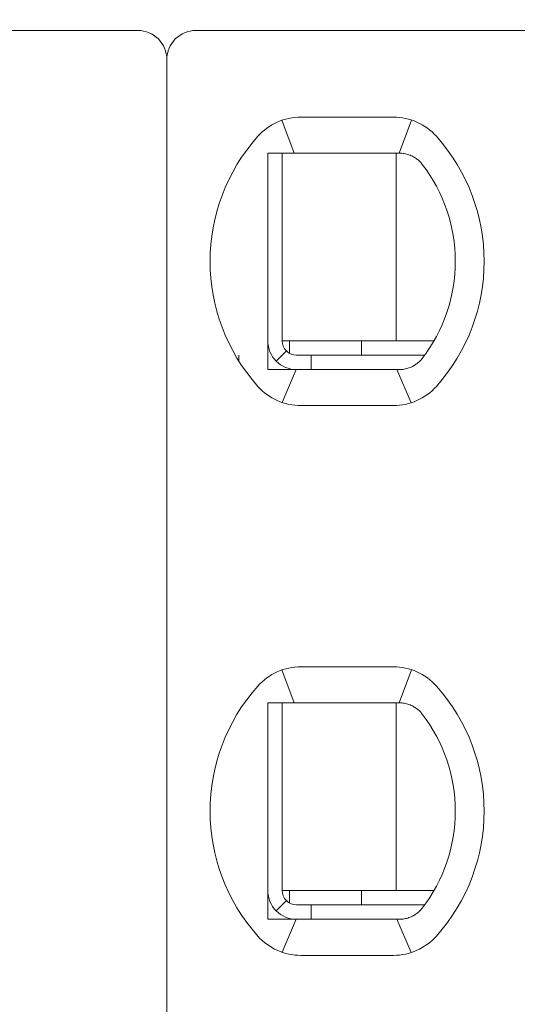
# Model space of a CAD drawing. Header units: millimetres. Extents: x -1114 to 1396, y -630 to 631.
# Tile 732 of 780: x 457.68 to 461.13, y 452.19 to 459.02. Entities that reach past the tile are written whole.
import ezdxf

# ---------------------------------------------------------------- set-up
doc = ezdxf.new("R2010")
doc.units = ezdxf.units.MM
doc.header["$MEASUREMENT"] = 0

msp = doc.modelspace()

# ---------------------------------------------------------------- linework, layer by layer
at = {"lineweight": 18}
for points, knots in [([(1038.9843, -629.7647), (1038.9843, -629.7647), (-1111.4882, -629.7647), (-1111.4882, -629.7647), (-1111.4882, -629.7647), (-1111.4882, -629.7647), (-1111.4882, 630.7883), (-1111.4882, 630.7883), (-1111.4882, 630.7883), (-1111.4882, 630.7883), (1038.9843, 630.7883), (1038.9843, 630.7883)], [0, 0, 0, 0, 0.333333, 0.333333, 0.333333, 0.333333, 0.666667, 0.666667, 0.666667, 0.666667, 1, 1, 1, 1]), ([(458.7044, 458.7434), (458.7044, 458.7964), (458.6834, 458.8473), (458.6458, 458.8848), (458.6458, 458.8848), (458.6083, 458.9223), (458.5575, 458.9434), (458.5044, 458.9434)], [0, 0, 0, 0, 0.5, 0.5, 0.5, 0.5, 1, 1, 1, 1]), ([(458.9044, 458.9434), (458.8514, 458.9434), (458.8005, 458.9223), (458.763, 458.8848), (458.763, 458.8848), (458.7255, 458.8473), (458.7044, 458.7964), (458.7044, 458.7434)], [0, 0, 0, 0, 0.5, 0.5, 0.5, 0.5, 1, 1, 1, 1]), ([(459.4659, 458.0934), (459.4591, 458.0934), (459.4523, 458.0934), (459.4455, 458.0934), (459.4455, 458.0934), (459.4387, 458.0934), (459.4319, 458.0934), (459.425, 458.0934), (459.425, 458.0934), (459.4182, 458.0934), (459.4113, 458.0934), (459.4044, 458.0934)], [0, 0, 0, 0, 0.333333, 0.333333, 0.333333, 0.333333, 0.666667, 0.666667, 0.666667, 0.666667, 1, 1, 1, 1]), ([(459.4044, 458.0934), (459.4044, 458.0424), (459.4044, 457.99), (459.4044, 457.935), (459.4044, 457.935), (459.4044, 457.9076), (459.4044, 457.8795), (459.4044, 457.8505), (459.4044, 457.8505), (459.4044, 457.8361), (459.4044, 457.8214), (459.4044, 457.8065), (459.4044, 457.8065), (459.4044, 457.7915), (459.4044, 457.7764), (459.4044, 457.761), (459.4044, 457.761), (459.4044, 457.7302), (459.4044, 457.6987), (459.4044, 457.666), (459.4044, 457.666), (459.4044, 457.6333), (459.4044, 457.5994), (459.4044, 457.5641), (459.4044, 457.5641), (459.4044, 457.5464), (459.4044, 457.5285), (459.4044, 457.5104), (459.4044, 457.5104), (459.4044, 457.4923), (459.4044, 457.474), (459.4044, 457.4555), (459.4044, 457.4555), (459.4044, 457.437), (459.4044, 457.4182), (459.4044, 457.3993), (459.4044, 457.3993), (459.4044, 457.3803), (459.4044, 457.3611), (459.4044, 457.342), (459.4044, 457.342), (459.4044, 457.304), (459.4044, 457.2665), (459.4044, 457.2294), (459.4044, 457.2294), (459.4044, 457.2201), (459.4044, 457.2109), (459.4044, 457.2017), (459.4044, 457.2017), (459.4044, 457.1925), (459.4044, 457.1833), (459.4044, 457.1741), (459.4044, 457.1741), (459.4044, 457.1559), (459.4044, 457.1381), (459.4044, 457.1206), (459.4044, 457.1206), (459.4044, 457.0857), (459.4044, 457.052), (459.4044, 457.0194), (459.4044, 457.0194), (459.4044, 457.0031), (459.4044, 456.987), (459.4044, 456.9711), (459.4044, 456.9711), (459.4044, 456.9553), (459.4044, 456.9396), (459.4044, 456.9243), (459.4044, 456.9243), (459.4044, 456.8936), (459.4044, 456.864), (459.4044, 456.8353), (459.4044, 456.8353), (459.4044, 456.8065), (459.4044, 456.7785), (459.4044, 456.7512), (459.4044, 456.7512), (459.4044, 456.6965), (459.4044, 456.6442), (459.4044, 456.5934)], [0, 0, 0, 0, 0.05, 0.05, 0.05, 0.05, 0.1, 0.1, 0.1, 0.1, 0.15, 0.15, 0.15, 0.15, 0.2, 0.2, 0.2, 0.2, 0.25, 0.25, 0.25, 0.25, 0.3, 0.3, 0.3, 0.3, 0.35, 0.35, 0.35, 0.35, 0.4, 0.4, 0.4, 0.4, 0.45, 0.45, 0.45, 0.45, 0.5, 0.5, 0.5, 0.5, 0.55, 0.55, 0.55, 0.55, 0.6, 0.6, 0.6, 0.6, 0.65, 0.65, 0.65, 0.65, 0.7, 0.7, 0.7, 0.7, 0.75, 0.75, 0.75, 0.75, 0.8, 0.8, 0.8, 0.8, 0.85, 0.85, 0.85, 0.85, 0.9, 0.9, 0.9, 0.9, 0.95, 0.95, 0.95, 0.95, 1, 1, 1, 1]), ([(459.6336, 458.0934), (459.6285, 458.0934), (459.6232, 458.0934), (459.618, 458.0934), (459.618, 458.0934), (459.6127, 458.0934), (459.6074, 458.0934), (459.602, 458.0934), (459.602, 458.0934), (459.5966, 458.0934), (459.5911, 458.0934), (459.5855, 458.0934), (459.5855, 458.0934), (459.5798, 458.0934), (459.574, 458.0934), (459.568, 458.0934), (459.568, 458.0934), (459.562, 458.0934), (459.5559, 458.0934), (459.5496, 458.0934), (459.5496, 458.0934), (459.5434, 458.0934), (459.5369, 458.0934), (459.5303, 458.0934), (459.5303, 458.0934), (459.5238, 458.0934), (459.517, 458.0934), (459.5101, 458.0934), (459.5101, 458.0934), (459.5031, 458.0934), (459.496, 458.0934), (459.4886, 458.0934), (459.4886, 458.0934), (459.4813, 458.0934), (459.4737, 458.0934), (459.4659, 458.0934)], [0, 0, 0, 0, 0.111111, 0.111111, 0.111111, 0.111111, 0.222222, 0.222222, 0.222222, 0.222222, 0.333333, 0.333333, 0.333333, 0.333333, 0.444444, 0.444444, 0.444444, 0.444444, 0.555556, 0.555556, 0.555556, 0.555556, 0.666667, 0.666667, 0.666667, 0.666667, 0.777778, 0.777778, 0.777778, 0.777778, 0.888889, 0.888889, 0.888889, 0.888889, 1, 1, 1, 1]), ([(460.2752, 458.0934), (460.2797, 458.0934), (460.2842, 458.0934), (460.2888, 458.0934), (460.2888, 458.0934), (460.2934, 458.0934), (460.2981, 458.0934), (460.3027, 458.0934), (460.3027, 458.0934), (460.3074, 458.0934), (460.3121, 458.0934), (460.3168, 458.0934)], [0, 0, 0, 0, 0.333333, 0.333333, 0.333333, 0.333333, 0.666667, 0.666667, 0.666667, 0.666667, 1, 1, 1, 1]), ([(460.3168, 458.0934), (460.3281, 458.0934), (460.3393, 458.0924), (460.3504, 458.0905), (460.3504, 458.0905), (460.3615, 458.0886), (460.3725, 458.0858), (460.3832, 458.082), (460.3832, 458.082), (460.3939, 458.0783), (460.4044, 458.0736), (460.4145, 458.0679)], [0, 0, 0, 0, 0.333333, 0.333333, 0.333333, 0.333333, 0.666667, 0.666667, 0.666667, 0.666667, 1, 1, 1, 1]), ([(460.4145, 458.0679), (460.4227, 458.0633), (460.4305, 458.0582), (460.4378, 458.0526), (460.4378, 458.0526), (460.4452, 458.047), (460.452, 458.0411), (460.4582, 458.0348), (460.4582, 458.0348), (460.4644, 458.0286), (460.47, 458.0222), (460.4751, 458.0156)], [0, 0, 0, 0, 0.333333, 0.333333, 0.333333, 0.333333, 0.666667, 0.666667, 0.666667, 0.666667, 1, 1, 1, 1]), ([(459.4044, 456.7934), (459.4044, 456.7403), (459.4255, 456.6895), (459.463, 456.652), (459.463, 456.652), (459.5005, 456.6144), (459.5514, 456.5934), (459.6044, 456.5934)], [0, 0, 0, 0, 0.5, 0.5, 0.5, 0.5, 1, 1, 1, 1]), ([(459.5044, 456.7934), (459.5044, 456.7669), (459.515, 456.7414), (459.5337, 456.7227), (459.5337, 456.7227), (459.5525, 456.7039), (459.5779, 456.6934), (459.6044, 456.6934)], [0, 0, 0, 0, 0.5, 0.5, 0.5, 0.5, 1, 1, 1, 1]), ([(460.4751, 456.6712), (460.4698, 456.6643), (460.464, 456.6576), (460.4577, 456.6514), (460.4577, 456.6514), (460.4514, 456.6451), (460.4446, 456.6393), (460.4374, 456.6338), (460.4374, 456.6338), (460.4302, 456.6284), (460.4225, 456.6233), (460.4145, 456.6188)], [0, 0, 0, 0, 0.333333, 0.333333, 0.333333, 0.333333, 0.666667, 0.666667, 0.666667, 0.666667, 1, 1, 1, 1]), ([(459.4044, 456.5934), (459.4113, 456.5934), (459.4182, 456.5934), (459.425, 456.5934), (459.425, 456.5934), (459.4319, 456.5934), (459.4387, 456.5934), (459.4455, 456.5934), (459.4455, 456.5934), (459.4523, 456.5934), (459.4591, 456.5934), (459.4659, 456.5934)], [0, 0, 0, 0, 0.333333, 0.333333, 0.333333, 0.333333, 0.666667, 0.666667, 0.666667, 0.666667, 1, 1, 1, 1]), ([(459.4659, 456.5934), (459.4737, 456.5934), (459.4813, 456.5934), (459.4886, 456.5934), (459.4886, 456.5934), (459.496, 456.5934), (459.5031, 456.5934), (459.5101, 456.5934), (459.5101, 456.5934), (459.517, 456.5934), (459.5238, 456.5934), (459.5303, 456.5934), (459.5303, 456.5934), (459.5369, 456.5934), (459.5434, 456.5934), (459.5496, 456.5934), (459.5496, 456.5934), (459.5559, 456.5934), (459.562, 456.5934), (459.568, 456.5934), (459.568, 456.5934), (459.574, 456.5934), (459.5798, 456.5934), (459.5854, 456.5934), (459.5854, 456.5934), (459.5911, 456.5934), (459.5966, 456.5934), (459.602, 456.5934), (459.602, 456.5934), (459.6074, 456.5934), (459.6127, 456.5934), (459.618, 456.5934), (459.618, 456.5934), (459.6232, 456.5934), (459.6284, 456.5934), (459.6336, 456.5934)], [0, 0, 0, 0, 0.111111, 0.111111, 0.111111, 0.111111, 0.222222, 0.222222, 0.222222, 0.222222, 0.333333, 0.333333, 0.333333, 0.333333, 0.444444, 0.444444, 0.444444, 0.444444, 0.555556, 0.555556, 0.555556, 0.555556, 0.666667, 0.666667, 0.666667, 0.666667, 0.777778, 0.777778, 0.777778, 0.777778, 0.888889, 0.888889, 0.888889, 0.888889, 1, 1, 1, 1]), ([(460.3168, 456.5934), (460.3121, 456.5934), (460.3074, 456.5934), (460.3027, 456.5934), (460.3027, 456.5934), (460.298, 456.5934), (460.2934, 456.5934), (460.2888, 456.5934), (460.2888, 456.5934), (460.2842, 456.5934), (460.2797, 456.5934), (460.2752, 456.5934)], [0, 0, 0, 0, 0.333333, 0.333333, 0.333333, 0.333333, 0.666667, 0.666667, 0.666667, 0.666667, 1, 1, 1, 1]), ([(460.4145, 456.6188), (460.4044, 456.6132), (460.3939, 456.6085), (460.3831, 456.6047), (460.3831, 456.6047), (460.3724, 456.6009), (460.3614, 456.5981), (460.3503, 456.5962), (460.3503, 456.5962), (460.3393, 456.5943), (460.328, 456.5934), (460.3168, 456.5934)], [0, 0, 0, 0, 0.333333, 0.333333, 0.333333, 0.333333, 0.666667, 0.666667, 0.666667, 0.666667, 1, 1, 1, 1]), ([(459.4044, 454.2834), (459.4112, 454.2834), (459.418, 454.2834), (459.4248, 454.2834), (459.4248, 454.2834), (459.4316, 454.2834), (459.4384, 454.2834), (459.4453, 454.2834), (459.4453, 454.2834), (459.4521, 454.2834), (459.459, 454.2834), (459.4659, 454.2834)], [0, 0, 0, 0, 0.333333, 0.333333, 0.333333, 0.333333, 0.666667, 0.666667, 0.666667, 0.666667, 1, 1, 1, 1]), ([(459.4044, 454.2834), (459.4044, 454.2324), (459.4044, 454.18), (459.4044, 454.125), (459.4044, 454.125), (459.4044, 454.0976), (459.4044, 454.0695), (459.4044, 454.0405), (459.4044, 454.0405), (459.4044, 454.0261), (459.4044, 454.0114), (459.4044, 453.9965), (459.4044, 453.9965), (459.4044, 453.9815), (459.4044, 453.9664), (459.4044, 453.951), (459.4044, 453.951), (459.4044, 453.9202), (459.4044, 453.8887), (459.4044, 453.856), (459.4044, 453.856), (459.4044, 453.8233), (459.4044, 453.7894), (459.4044, 453.7541), (459.4044, 453.7541), (459.4044, 453.7364), (459.4044, 453.7185), (459.4044, 453.7004), (459.4044, 453.7004), (459.4044, 453.6823), (459.4044, 453.664), (459.4044, 453.6455), (459.4044, 453.6455), (459.4044, 453.627), (459.4044, 453.6082), (459.4044, 453.5893), (459.4044, 453.5893), (459.4044, 453.5703), (459.4044, 453.5511), (459.4044, 453.532), (459.4044, 453.532), (459.4044, 453.494), (459.4044, 453.4565), (459.4044, 453.4194), (459.4044, 453.4194), (459.4044, 453.4101), (459.4044, 453.4009), (459.4044, 453.3917), (459.4044, 453.3917), (459.4044, 453.3825), (459.4044, 453.3733), (459.4044, 453.3641), (459.4044, 453.3641), (459.4044, 453.3459), (459.4044, 453.3281), (459.4044, 453.3106), (459.4044, 453.3106), (459.4044, 453.2757), (459.4044, 453.242), (459.4044, 453.2094), (459.4044, 453.2094), (459.4044, 453.1931), (459.4044, 453.177), (459.4044, 453.1611), (459.4044, 453.1611), (459.4044, 453.1453), (459.4044, 453.1296), (459.4044, 453.1143), (459.4044, 453.1143), (459.4044, 453.0836), (459.4044, 453.054), (459.4044, 453.0253), (459.4044, 453.0253), (459.4044, 452.9965), (459.4044, 452.9685), (459.4044, 452.9412), (459.4044, 452.9412), (459.4044, 452.8865), (459.4044, 452.8342), (459.4044, 452.7834)], [0, 0, 0, 0, 0.05, 0.05, 0.05, 0.05, 0.1, 0.1, 0.1, 0.1, 0.15, 0.15, 0.15, 0.15, 0.2, 0.2, 0.2, 0.2, 0.25, 0.25, 0.25, 0.25, 0.3, 0.3, 0.3, 0.3, 0.35, 0.35, 0.35, 0.35, 0.4, 0.4, 0.4, 0.4, 0.45, 0.45, 0.45, 0.45, 0.5, 0.5, 0.5, 0.5, 0.55, 0.55, 0.55, 0.55, 0.6, 0.6, 0.6, 0.6, 0.65, 0.65, 0.65, 0.65, 0.7, 0.7, 0.7, 0.7, 0.75, 0.75, 0.75, 0.75, 0.8, 0.8, 0.8, 0.8, 0.85, 0.85, 0.85, 0.85, 0.9, 0.9, 0.9, 0.9, 0.95, 0.95, 0.95, 0.95, 1, 1, 1, 1]), ([(459.6336, 454.2834), (459.6285, 454.2834), (459.6232, 454.2834), (459.618, 454.2834), (459.618, 454.2834), (459.6127, 454.2834), (459.6074, 454.2834), (459.602, 454.2834), (459.602, 454.2834), (459.5966, 454.2834), (459.5911, 454.2834), (459.5855, 454.2834), (459.5855, 454.2834), (459.5798, 454.2834), (459.574, 454.2834), (459.568, 454.2834), (459.568, 454.2834), (459.562, 454.2834), (459.5559, 454.2834), (459.5496, 454.2834), (459.5496, 454.2834), (459.5434, 454.2834), (459.5369, 454.2834), (459.5303, 454.2834), (459.5303, 454.2834), (459.5238, 454.2834), (459.517, 454.2834), (459.5101, 454.2834), (459.5101, 454.2834), (459.5031, 454.2834), (459.496, 454.2834), (459.4886, 454.2834), (459.4886, 454.2834), (459.4813, 454.2834), (459.4737, 454.2834), (459.4659, 454.2834)], [0, 0, 0, 0, 0.111111, 0.111111, 0.111111, 0.111111, 0.222222, 0.222222, 0.222222, 0.222222, 0.333333, 0.333333, 0.333333, 0.333333, 0.444444, 0.444444, 0.444444, 0.444444, 0.555556, 0.555556, 0.555556, 0.555556, 0.666667, 0.666667, 0.666667, 0.666667, 0.777778, 0.777778, 0.777778, 0.777778, 0.888889, 0.888889, 0.888889, 0.888889, 1, 1, 1, 1]), ([(460.3168, 454.2834), (460.3121, 454.2834), (460.3074, 454.2834), (460.3028, 454.2834), (460.3028, 454.2834), (460.2981, 454.2834), (460.2935, 454.2834), (460.2889, 454.2834), (460.2889, 454.2834), (460.2843, 454.2834), (460.2797, 454.2834), (460.2752, 454.2834)], [0, 0, 0, 0, 0.333333, 0.333333, 0.333333, 0.333333, 0.666667, 0.666667, 0.666667, 0.666667, 1, 1, 1, 1]), ([(460.4145, 454.2579), (460.4042, 454.2637), (460.3935, 454.2684), (460.3827, 454.2722), (460.3827, 454.2722), (460.3719, 454.276), (460.3609, 454.2788), (460.3499, 454.2806), (460.3499, 454.2806), (460.3389, 454.2825), (460.3278, 454.2834), (460.3168, 454.2834)], [0, 0, 0, 0, 0.333333, 0.333333, 0.333333, 0.333333, 0.666667, 0.666667, 0.666667, 0.666667, 1, 1, 1, 1]), ([(460.4751, 454.2056), (460.4699, 454.2124), (460.4641, 454.219), (460.4578, 454.2253), (460.4578, 454.2253), (460.4515, 454.2315), (460.4446, 454.2375), (460.4374, 454.2429), (460.4374, 454.2429), (460.4302, 454.2484), (460.4225, 454.2534), (460.4145, 454.2579)], [0, 0, 0, 0, 0.333333, 0.333333, 0.333333, 0.333333, 0.666667, 0.666667, 0.666667, 0.666667, 1, 1, 1, 1]), ([(459.4044, 452.9834), (459.4044, 452.9303), (459.4255, 452.8795), (459.463, 452.842), (459.463, 452.842), (459.5005, 452.8044), (459.5514, 452.7834), (459.6044, 452.7834)], [0, 0, 0, 0, 0.5, 0.5, 0.5, 0.5, 1, 1, 1, 1]), ([(459.5044, 452.9834), (459.5044, 452.9569), (459.515, 452.9314), (459.5337, 452.9127), (459.5337, 452.9127), (459.5525, 452.8939), (459.5779, 452.8834), (459.6044, 452.8834)], [0, 0, 0, 0, 0.5, 0.5, 0.5, 0.5, 1, 1, 1, 1]), ([(460.4145, 452.8088), (460.4044, 452.8032), (460.3939, 452.7985), (460.3831, 452.7947), (460.3831, 452.7947), (460.3724, 452.7909), (460.3614, 452.7881), (460.3503, 452.7862), (460.3503, 452.7862), (460.3393, 452.7843), (460.328, 452.7834), (460.3168, 452.7834)], [0, 0, 0, 0, 0.333333, 0.333333, 0.333333, 0.333333, 0.666667, 0.666667, 0.666667, 0.666667, 1, 1, 1, 1]), ([(460.4145, 452.8088), (460.4228, 452.8135), (460.4306, 452.8187), (460.4379, 452.8242), (460.4379, 452.8242), (460.4452, 452.8298), (460.452, 452.8357), (460.4582, 452.8419), (460.4582, 452.8419), (460.4644, 452.8481), (460.47, 452.8545), (460.4751, 452.8612)], [0, 0, 0, 0, 0.333333, 0.333333, 0.333333, 0.333333, 0.666667, 0.666667, 0.666667, 0.666667, 1, 1, 1, 1]), ([(459.4044, 452.7834), (459.4113, 452.7834), (459.4182, 452.7834), (459.425, 452.7834), (459.425, 452.7834), (459.4319, 452.7834), (459.4387, 452.7834), (459.4455, 452.7834), (459.4455, 452.7834), (459.4523, 452.7834), (459.4591, 452.7834), (459.4659, 452.7834)], [0, 0, 0, 0, 0.333333, 0.333333, 0.333333, 0.333333, 0.666667, 0.666667, 0.666667, 0.666667, 1, 1, 1, 1]), ([(459.4659, 452.7834), (459.4737, 452.7834), (459.4813, 452.7834), (459.4886, 452.7834), (459.4886, 452.7834), (459.496, 452.7834), (459.5031, 452.7834), (459.5101, 452.7834), (459.5101, 452.7834), (459.517, 452.7834), (459.5238, 452.7834), (459.5303, 452.7834), (459.5303, 452.7834), (459.5369, 452.7834), (459.5434, 452.7834), (459.5496, 452.7834), (459.5496, 452.7834), (459.5559, 452.7834), (459.562, 452.7834), (459.568, 452.7834), (459.568, 452.7834), (459.574, 452.7834), (459.5798, 452.7834), (459.5854, 452.7834), (459.5854, 452.7834), (459.5911, 452.7834), (459.5966, 452.7834), (459.602, 452.7834), (459.602, 452.7834), (459.6074, 452.7834), (459.6127, 452.7834), (459.618, 452.7834), (459.618, 452.7834), (459.6232, 452.7834), (459.6284, 452.7834), (459.6336, 452.7834)], [0, 0, 0, 0, 0.111111, 0.111111, 0.111111, 0.111111, 0.222222, 0.222222, 0.222222, 0.222222, 0.333333, 0.333333, 0.333333, 0.333333, 0.444444, 0.444444, 0.444444, 0.444444, 0.555556, 0.555556, 0.555556, 0.555556, 0.666667, 0.666667, 0.666667, 0.666667, 0.777778, 0.777778, 0.777778, 0.777778, 0.888889, 0.888889, 0.888889, 0.888889, 1, 1, 1, 1]), ([(460.2752, 452.7834), (460.2797, 452.7834), (460.2843, 452.7834), (460.2889, 452.7834), (460.2889, 452.7834), (460.2935, 452.7834), (460.2981, 452.7834), (460.3028, 452.7834), (460.3028, 452.7834), (460.3075, 452.7834), (460.3121, 452.7834), (460.3168, 452.7834)], [0, 0, 0, 0, 0.333333, 0.333333, 0.333333, 0.333333, 0.666667, 0.666667, 0.666667, 0.666667, 1, 1, 1, 1])]:
    msp.add_open_spline(points, degree=3, knots=knots, dxfattribs=at)
for points in [[(458.5044, 458.9434), (458.5044, 458.9434), (453.9044, 458.9434), (453.9044, 458.9434)], [(463.5044, 458.9434), (463.5044, 458.9434), (458.9044, 458.9434), (458.9044, 458.9434)], [(458.7044, 458.7434), (458.7044, 458.7434), (458.7044, 448.3234), (458.7044, 448.3234)], [(458.7044, 458.7434), (458.7044, 458.7434), (458.7044, 448.3234), (458.7044, 448.3234)], [(459.6336, 458.3434), (459.5198, 458.3434), (459.4113, 458.2949), (459.3355, 458.21)], [(459.6336, 458.3434), (459.5198, 458.3434), (459.4113, 458.2949), (459.3355, 458.21)], [(459.6336, 458.3434), (459.6336, 458.3434), (460.2752, 458.3434), (460.2752, 458.3434)], [(459.6336, 458.3434), (459.6336, 458.3434), (460.2752, 458.3434), (460.2752, 458.3434)], [(460.5734, 458.21), (460.4975, 458.2949), (460.3891, 458.3434), (460.2752, 458.3434)], [(460.5734, 458.21), (460.4975, 458.2949), (460.3891, 458.3434), (460.2752, 458.3434)], [(459.5028, 458.3214), (459.5028, 458.3214), (459.5873, 458.0934), (459.5873, 458.0934)], [(460.4016, 458.3229), (460.4016, 458.3229), (460.3161, 458.0934), (460.3161, 458.0934)], [(459.3355, 458.21), (458.8941, 457.7166), (458.8941, 456.9702), (459.3355, 456.4767)], [(459.3355, 458.21), (458.8941, 457.7166), (458.8941, 456.9702), (459.3355, 456.4767)], [(460.5734, 456.4767), (461.0148, 456.9702), (461.0148, 457.7166), (460.5734, 458.21)], [(460.5734, 456.4767), (461.0148, 456.9702), (461.0148, 457.7166), (460.5734, 458.21)], [(459.5044, 458.0934), (459.5044, 458.0934), (459.5044, 456.7934), (459.5044, 456.7934)], [(460.2752, 458.0934), (460.2752, 458.0934), (459.6336, 458.0934), (459.6336, 458.0934)], [(460.2935, 458.0934), (460.2935, 458.0934), (460.2935, 456.7934), (460.2935, 456.7934)], [(460.7044, 457.3434), (460.7044, 457.5866), (460.6238, 457.823), (460.4751, 458.0156)], [(460.4751, 456.6712), (460.6238, 456.8637), (460.7044, 457.1001), (460.7044, 457.3434)], [(459.5044, 456.7934), (459.5044, 456.7934), (460.2639, 456.7934), (460.2639, 456.7934)], [(459.5544, 456.7068), (459.5544, 456.7068), (459.5544, 456.7934), (459.5544, 456.7934)], [(460.0544, 456.6934), (460.0544, 456.6934), (460.0544, 456.7934), (460.0544, 456.7934)], [(460.2639, 456.7934), (460.2639, 456.7934), (460.3147, 456.7934), (460.3147, 456.7934)], [(460.5571, 456.7934), (460.5571, 456.7934), (460.3147, 456.7934), (460.3147, 456.7934)], [(459.2044, 456.6506), (459.2044, 456.6506), (459.2044, 456.6934), (459.2044, 456.6934)], [(459.5337, 456.7227), (459.5337, 456.7227), (459.463, 456.652), (459.463, 456.652)], [(459.7044, 456.6934), (459.7044, 456.6934), (459.6044, 456.6934), (459.6044, 456.6934)], [(459.7044, 456.6934), (459.7044, 456.6934), (459.7044, 456.5934), (459.7044, 456.5934)], [(459.7044, 456.6934), (459.7044, 456.6934), (460.4918, 456.6934), (460.4918, 456.6934)], [(459.5038, 456.365), (459.5038, 456.365), (459.6012, 456.5934), (459.6012, 456.5934)], [(459.6336, 456.5934), (459.6336, 456.5934), (460.2752, 456.5934), (460.2752, 456.5934)], [(460.3995, 456.3632), (460.3995, 456.3632), (460.2983, 456.5934), (460.2983, 456.5934)], [(459.3355, 456.4767), (459.4113, 456.3919), (459.5198, 456.3434), (459.6336, 456.3434)], [(459.3355, 456.4767), (459.4113, 456.3919), (459.5198, 456.3434), (459.6336, 456.3434)], [(460.2752, 456.3434), (460.3891, 456.3434), (460.4975, 456.3919), (460.5734, 456.4767)], [(460.2752, 456.3434), (460.3891, 456.3434), (460.4975, 456.3919), (460.5734, 456.4767)], [(459.6336, 456.3434), (459.6336, 456.3434), (460.2752, 456.3434), (460.2752, 456.3434)], [(460.2752, 456.3434), (460.2752, 456.3434), (459.6336, 456.3434), (459.6336, 456.3434)], [(459.6336, 454.5334), (459.5198, 454.5334), (459.4113, 454.4849), (459.3355, 454.4)], [(459.6336, 454.5334), (459.5198, 454.5334), (459.4113, 454.4849), (459.3355, 454.4)], [(459.5028, 454.5114), (459.5028, 454.5114), (459.5873, 454.2834), (459.5873, 454.2834)], [(459.6336, 454.5334), (459.6336, 454.5334), (460.2752, 454.5334), (460.2752, 454.5334)], [(459.6336, 454.5334), (459.6336, 454.5334), (460.2752, 454.5334), (460.2752, 454.5334)], [(460.5734, 454.4), (460.4975, 454.4849), (460.3891, 454.5334), (460.2752, 454.5334)], [(460.5734, 454.4), (460.4975, 454.4849), (460.3891, 454.5334), (460.2752, 454.5334)], [(460.3161, 454.2834), (460.3161, 454.2834), (460.4016, 454.5129), (460.4016, 454.5129)], [(459.3355, 454.4), (458.8941, 453.9066), (458.8941, 453.1602), (459.3355, 452.6667)], [(459.3355, 454.4), (458.8941, 453.9066), (458.8941, 453.1602), (459.3355, 452.6667)], [(460.5734, 452.6667), (461.0148, 453.1602), (461.0148, 453.9066), (460.5734, 454.4)], [(460.5734, 452.6667), (461.0148, 453.1602), (461.0148, 453.9066), (460.5734, 454.4)], [(459.5044, 454.2834), (459.5044, 454.2834), (459.5044, 452.9834), (459.5044, 452.9834)], [(460.2752, 454.2834), (460.2752, 454.2834), (459.6336, 454.2834), (459.6336, 454.2834)], [(460.2935, 454.2834), (460.2935, 454.2834), (460.2935, 452.9834), (460.2935, 452.9834)], [(460.7044, 453.5334), (460.7044, 453.7766), (460.6238, 454.013), (460.4751, 454.2056)], [(460.4751, 452.8612), (460.6238, 453.0537), (460.7044, 453.2901), (460.7044, 453.5334)], [(459.5044, 452.9834), (459.5044, 452.9834), (460.2639, 452.9834), (460.2639, 452.9834)], [(459.5544, 452.8968), (459.5544, 452.8968), (459.5544, 452.9834), (459.5544, 452.9834)], [(460.0544, 452.8834), (460.0544, 452.8834), (460.0544, 452.9834), (460.0544, 452.9834)], [(460.2639, 452.9834), (460.2639, 452.9834), (460.3147, 452.9834), (460.3147, 452.9834)], [(460.5571, 452.9834), (460.5571, 452.9834), (460.3147, 452.9834), (460.3147, 452.9834)], [(459.5337, 452.9127), (459.5337, 452.9127), (459.463, 452.842), (459.463, 452.842)], [(459.7044, 452.8834), (459.7044, 452.8834), (459.6044, 452.8834), (459.6044, 452.8834)], [(459.7044, 452.8834), (459.7044, 452.8834), (460.4918, 452.8834), (460.4918, 452.8834)], [(459.7044, 452.8834), (459.7044, 452.8834), (459.7044, 452.7834), (459.7044, 452.7834)], [(459.5038, 452.555), (459.5038, 452.555), (459.6012, 452.7834), (459.6012, 452.7834)], [(459.6336, 452.7834), (459.6336, 452.7834), (460.2752, 452.7834), (460.2752, 452.7834)], [(460.3995, 452.5532), (460.3995, 452.5532), (460.2983, 452.7834), (460.2983, 452.7834)], [(459.3355, 452.6667), (459.4113, 452.5819), (459.5198, 452.5334), (459.6336, 452.5334)], [(459.3355, 452.6667), (459.4113, 452.5819), (459.5198, 452.5334), (459.6336, 452.5334)], [(460.2752, 452.5334), (460.3891, 452.5334), (460.4975, 452.5819), (460.5734, 452.6667)], [(460.2752, 452.5334), (460.3891, 452.5334), (460.4975, 452.5819), (460.5734, 452.6667)], [(459.6336, 452.5334), (459.6336, 452.5334), (460.2752, 452.5334), (460.2752, 452.5334)], [(460.2752, 452.5334), (460.2752, 452.5334), (459.6336, 452.5334), (459.6336, 452.5334)]]:
    msp.add_open_spline(points, degree=3, dxfattribs=at)

doc.saveas('drawing.dxf')
